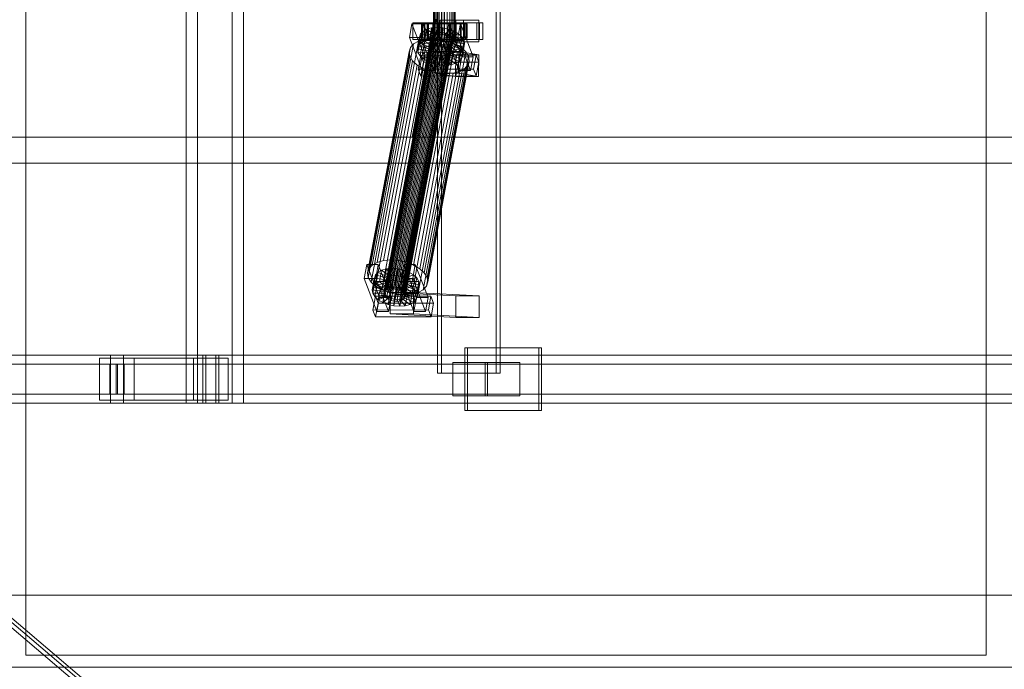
# Model space of a CAD drawing. Header units: millimetres. Extents: x -4738 to 65662, y -68080 to 6847.
# Tile 432 of 656: x 2519 to 3339, y -18672 to -18130. Entities that reach past the tile are written whole.
import ezdxf

# ---------------------------------------------------------------- set-up
doc = ezdxf.new("R2010")
doc.units = ezdxf.units.MM
doc.layers.add('superior_C01', color=7, linetype='Continuous', lineweight=0)
doc.layers.add('superior_tolva', color=7, linetype='Continuous', lineweight=0)

msp = doc.modelspace()

# ---------------------------------------------------------------- linework, layer by layer
at = {"layer": 'superior_C01'}
for p, q in [((2657.766, -17550), (2657.766, -18450)), ((2667.203, -18450), (2667.203, -17550)), ((2696.285, -18450), (2696.285, -17550)), ((2705.722, -17550), (2705.722, -18450)), ((2867.306, -17575), (2867.306, -18425)), ((2870.541, -18425), (2870.541, -17575)), ((2916.225, -18425), (2916.225, -17575)), ((2919.46, -17575), (2919.46, -18425)), ((2864.001, -18148), (2864.001, -17852)), ((2864.281, -18148), (2864.281, -17852)), ((2864.333, -18148), (2864.333, -17852)), ((2865.156, -18148), (2865.156, -17852)), ((2865.257, -18148), (2865.257, -17852)), ((2866.565, -18148), (2866.565, -17852)), ((2866.708, -18148), (2866.708, -17852)), ((2868.413, -18148), (2868.413, -17852)), ((2868.588, -18148), (2868.588, -17852)), ((2870.573, -18148), (2870.573, -17852)), ((2870.768, -18148), (2870.768, -17852)), ((2872.899, -18148), (2872.899, -17852)), ((2873.101, -18148), (2873.101, -17852)), ((2875.232, -18148), (2875.232, -17852)), ((2875.427, -18148), (2875.427, -17852)), ((2877.412, -18148), (2877.412, -17852)), ((2877.587, -18148), (2877.587, -17852)), ((2879.292, -18148), (2879.292, -17852)), ((2879.435, -18148), (2879.435, -17852)), ((2880.743, -18148), (2880.743, -17852)), ((2880.844, -18148), (2880.844, -17852)), ((2881.667, -17852), (2881.667, -18148)), ((2881.719, -18148), (2881.719, -17852)), ((2881.999, -18148), (2881.999, -17852)), ((2845.949, -18133.859), (2843.797, -18145.327)), ((2855.579, -18133.847), (2845.949, -18133.859)), ((2856.582, -18161.391), (2845.949, -18133.859)), ((2864.544, -18130), (2846.1, -18228.298)), ((2856.206, -18133), (2846.577, -18133)), ((2846.577, -18133), (2846.577, -18147)), ((2859.518, -18133), (2846.577, -18133)), ((2847.707, -18228.298), (2866.152, -18130)), ((2853.427, -18145.315), (2855.579, -18133.847)), ((2854.594, -18134), (2854.001, -18134)), ((2854.001, -18134), (2864.001, -18134)), ((2854.001, -18146), (2854.001, -18134)), ((2854.001, -18134), (2854.704, -18134)), ((2856.44, -18134), (2854.594, -18134)), ((2854.594, -18134), (2864.281, -18134)), ((2854.594, -18146), (2854.594, -18134)), ((2854.704, -18134), (2864.333, -18134)), ((2854.704, -18146), (2854.704, -18134)), ((2854.704, -18134), (2856.653, -18134)), ((2855.579, -18133.847), (2866.211, -18161.379)), ((2902.312, -18133), (2856.09, -18133)), ((2856.09, -18133), (2856.09, -18147)), ((2858.786, -18133), (2856.09, -18133)), ((2856.206, -18147), (2856.206, -18133)), ((2856.206, -18133), (2869.148, -18133)), ((2859.415, -18134), (2856.44, -18134)), ((2856.44, -18134), (2865.156, -18134)), ((2856.44, -18146), (2856.44, -18134)), ((2856.653, -18134), (2865.257, -18134)), ((2856.653, -18146), (2856.653, -18134)), ((2856.653, -18134), (2859.716, -18134)), ((2858.786, -18147), (2858.786, -18133)), ((2858.786, -18133), (2905.009, -18133)), ((2863.316, -18134), (2859.415, -18134)), ((2859.415, -18134), (2866.565, -18134)), ((2859.415, -18146), (2859.415, -18134)), ((2859.518, -18147), (2859.518, -18133)), ((2859.518, -18133), (2869.148, -18133)), ((2859.716, -18134), (2866.708, -18134)), ((2859.716, -18146), (2859.716, -18134)), ((2859.716, -18134), (2863.685, -18134)), ((2867.877, -18134), (2863.316, -18134)), ((2863.316, -18134), (2868.413, -18134)), ((2863.316, -18146), (2863.316, -18134)), ((2863.685, -18134), (2868.588, -18134)), ((2863.685, -18146), (2863.685, -18134)), ((2863.685, -18134), (2868.288, -18134)), ((2864.001, -18134), (2864.281, -18134)), ((2864.001, -18134), (2864.001, -18146)), ((2864.333, -18134), (2864.001, -18134)), ((2864.281, -18134), (2865.156, -18134)), ((2864.281, -18134), (2864.281, -18146)), ((2864.333, -18134), (2864.333, -18146)), ((2865.257, -18134), (2864.333, -18134)), ((2865.156, -18134), (2866.565, -18134)), ((2865.156, -18134), (2865.156, -18146)), ((2865.257, -18134), (2865.257, -18146)), ((2866.708, -18134), (2865.257, -18134)), ((2866.565, -18134), (2868.413, -18134)), ((2866.565, -18134), (2866.565, -18146)), ((2866.708, -18134), (2866.708, -18146)), ((2868.588, -18134), (2866.708, -18134)), ((2872.787, -18134), (2867.877, -18134)), ((2867.877, -18134), (2870.573, -18134)), ((2867.877, -18146), (2867.877, -18134)), ((2868.288, -18134), (2870.768, -18134)), ((2868.288, -18146), (2868.288, -18134)), ((2868.288, -18134), (2873.213, -18134)), ((2868.413, -18134), (2870.573, -18134)), ((2868.413, -18134), (2868.413, -18146)), ((2868.588, -18134), (2868.588, -18146)), ((2870.768, -18134), (2868.588, -18134)), ((2869.148, -18133), (2869.148, -18147)), ((2888.831, -18131), (2869.571, -18131)), ((2869.571, -18131), (2869.571, -18149)), ((2882.405, -18131), (2869.571, -18131)), ((2870.573, -18134), (2872.899, -18134)), ((2870.573, -18134), (2870.573, -18146)), ((2870.768, -18134), (2870.768, -18146)), ((2873.101, -18134), (2870.768, -18134)), ((2877.712, -18134), (2872.787, -18134)), ((2872.787, -18134), (2872.899, -18134)), ((2872.787, -18146), (2872.787, -18134)), ((2872.899, -18134), (2875.232, -18134)), ((2872.899, -18134), (2872.899, -18146)), ((2873.213, -18134), (2873.101, -18134)), ((2873.101, -18134), (2873.101, -18146)), ((2875.427, -18134), (2873.101, -18134)), ((2873.213, -18146), (2873.213, -18134)), ((2873.213, -18134), (2878.123, -18134)), ((2876.764, -18133.821), (2874.612, -18145.289)), ((2877.712, -18134), (2875.232, -18134)), ((2875.232, -18134), (2877.412, -18134)), ((2875.232, -18134), (2875.232, -18146)), ((2878.123, -18134), (2875.427, -18134)), ((2875.427, -18134), (2875.427, -18146)), ((2877.587, -18134), (2875.427, -18134)), ((2886.394, -18133.809), (2876.764, -18133.821)), ((2887.397, -18161.353), (2876.764, -18133.821)), ((2887.021, -18133), (2877.391, -18133)), ((2877.391, -18133), (2877.391, -18147)), ((2890.333, -18133), (2877.391, -18133)), ((2882.315, -18134), (2877.412, -18134)), ((2877.412, -18134), (2879.292, -18134)), ((2877.412, -18134), (2877.412, -18146)), ((2882.684, -18134), (2877.587, -18134)), ((2877.587, -18134), (2877.587, -18146)), ((2879.435, -18134), (2877.587, -18134)), ((2882.315, -18134), (2877.712, -18134)), ((2877.712, -18146), (2877.712, -18134)), ((2878.123, -18146), (2878.123, -18134)), ((2878.123, -18134), (2882.684, -18134)), ((2886.284, -18134), (2879.292, -18134)), ((2879.292, -18134), (2880.743, -18134)), ((2879.292, -18134), (2879.292, -18146)), ((2886.585, -18134), (2879.435, -18134)), ((2879.435, -18134), (2879.435, -18146)), ((2880.844, -18134), (2879.435, -18134)), ((2889.347, -18134), (2880.743, -18134)), ((2880.743, -18134), (2881.667, -18134)), ((2880.743, -18134), (2880.743, -18146)), ((2889.56, -18134), (2880.844, -18134)), ((2880.844, -18134), (2880.844, -18146)), ((2881.719, -18134), (2880.844, -18134)), ((2881.667, -18134), (2891.296, -18134)), ((2881.667, -18146), (2881.667, -18134)), ((2881.667, -18134), (2881.999, -18134)), ((2891.406, -18134), (2881.719, -18134)), ((2881.719, -18134), (2881.719, -18146)), ((2881.999, -18134), (2881.719, -18134)), ((2891.999, -18134), (2881.999, -18134)), ((2881.999, -18134), (2881.999, -18146)), ((2886.284, -18134), (2882.315, -18134)), ((2882.315, -18146), (2882.315, -18134)), ((2882.405, -18149), (2882.405, -18131)), ((2882.405, -18131), (2901.665, -18131)), ((2882.684, -18146), (2882.684, -18134)), ((2882.684, -18134), (2886.585, -18134)), ((2884.242, -18145.277), (2886.394, -18133.809)), ((2889.347, -18134), (2886.284, -18134)), ((2886.284, -18146), (2886.284, -18134)), ((2886.394, -18133.809), (2897.026, -18161.341)), ((2886.585, -18146), (2886.585, -18134)), ((2886.585, -18134), (2889.56, -18134)), ((2887.021, -18147), (2887.021, -18133)), ((2887.021, -18133), (2899.963, -18133)), ((2888.831, -18149), (2888.831, -18131)), ((2888.831, -18131), (2901.665, -18131)), ((2891.296, -18134), (2889.347, -18134)), ((2889.347, -18146), (2889.347, -18134)), ((2889.56, -18146), (2889.56, -18134)), ((2889.56, -18134), (2891.406, -18134)), ((2890.333, -18147), (2890.333, -18133)), ((2890.333, -18133), (2899.963, -18133)), ((2891.296, -18134), (2891.296, -18146)), ((2891.999, -18134), (2891.296, -18134)), ((2891.406, -18146), (2891.406, -18134)), ((2891.406, -18134), (2891.999, -18134)), ((2891.999, -18146), (2891.999, -18134)), ((2899.963, -18133), (2899.963, -18147)), ((2901.665, -18131), (2901.665, -18149)), ((2902.312, -18147), (2902.312, -18133)), ((2902.312, -18133), (2905.009, -18133)), ((2905.009, -18133), (2905.009, -18147)), ((2822.801, -18357.434), (2862.917, -18143.635)), ((2823.766, -18356.363), (2863.882, -18142.565)), ((2825.244, -18355.541), (2865.36, -18141.742)), ((2827.135, -18355.022), (2867.251, -18141.224)), ((2829.31, -18354.844), (2869.426, -18141.045)), ((2831.621, -18355.017), (2871.737, -18141.218)), ((2833.91, -18355.53), (2874.027, -18141.731)), ((2836.022, -18356.348), (2876.138, -18142.549)), ((2837.812, -18357.415), (2877.929, -18143.617)), ((2851.319, -18152.246), (2853.163, -18142.416)), ((2853.163, -18142.416), (2852.35, -18145.047)), ((2855.199, -18140.156), (2853.163, -18142.416)), ((2853.163, -18142.416), (2862.61, -18145.274)), ((2853.354, -18149.985), (2855.199, -18140.156)), ((2858.319, -18138.419), (2855.199, -18140.156)), ((2855.199, -18140.156), (2863.574, -18144.203)), ((2856.475, -18148.249), (2858.319, -18138.419)), ((2862.312, -18137.325), (2858.319, -18138.419)), ((2858.319, -18138.419), (2865.053, -18143.38)), ((2860.467, -18147.155), (2862.312, -18137.325)), ((2866.904, -18136.948), (2862.312, -18137.325)), ((2862.312, -18137.325), (2866.944, -18142.862)), ((2862.917, -18143.635), (2862.533, -18144.881)), ((2863.882, -18142.565), (2862.917, -18143.635)), ((2865.053, -18143.38), (2863.208, -18153.21)), ((2863.574, -18144.203), (2865.053, -18143.38)), ((2865.36, -18141.742), (2863.882, -18142.565)), ((2865.053, -18143.38), (2866.944, -18142.862)), ((2865.059, -18146.777), (2866.904, -18136.948)), ((2866.944, -18142.862), (2865.099, -18152.692)), ((2867.251, -18141.224), (2865.36, -18141.742)), ((2871.783, -18137.313), (2866.904, -18136.948)), ((2866.904, -18136.948), (2869.119, -18142.683)), ((2866.944, -18142.862), (2869.119, -18142.683)), ((2869.426, -18141.045), (2867.251, -18141.224)), ((2869.119, -18142.683), (2867.274, -18152.513)), ((2869.119, -18142.683), (2871.43, -18142.856)), ((2871.737, -18141.218), (2869.426, -18141.045)), ((2871.43, -18142.856), (2869.585, -18152.686)), ((2869.938, -18147.143), (2871.783, -18137.313)), ((2871.783, -18137.313), (2871.43, -18142.856)), ((2871.43, -18142.856), (2873.719, -18143.369)), ((2874.027, -18141.731), (2871.737, -18141.218)), ((2876.616, -18138.396), (2871.783, -18137.313)), ((2873.719, -18143.369), (2871.875, -18153.199)), ((2876.616, -18138.396), (2873.719, -18143.369)), ((2873.719, -18143.369), (2875.831, -18144.188)), ((2876.138, -18142.549), (2874.027, -18141.731)), ((2874.771, -18148.226), (2876.616, -18138.396)), ((2881.074, -18140.123), (2875.831, -18144.188)), ((2877.929, -18143.617), (2876.138, -18142.549)), ((2881.074, -18140.123), (2876.616, -18138.396)), ((2884.853, -18142.377), (2877.621, -18145.255)), ((2879.275, -18144.861), (2877.929, -18143.617)), ((2879.229, -18149.953), (2881.074, -18140.123)), ((2884.853, -18142.377), (2881.074, -18140.123)), ((2883.009, -18152.207), (2884.853, -18142.377)), ((2887.696, -18145.003), (2884.853, -18142.377)), ((2812.796, -18334.981), (2847.379, -18150.672)), ((2816.968, -18332.659), (2851.551, -18148.35)), ((2822.305, -18331.197), (2856.888, -18146.887)), ((2822.416, -18358.68), (2862.533, -18144.881)), ((2822.637, -18360.017), (2862.753, -18146.218)), ((2823.448, -18361.352), (2863.564, -18147.554)), ((2824.795, -18362.596), (2864.911, -18148.798)), ((2826.585, -18363.664), (2866.701, -18149.865)), ((2828.444, -18330.692), (2863.027, -18146.383)), ((2828.697, -18364.482), (2868.813, -18150.683)), ((2830.986, -18364.995), (2871.103, -18151.196)), ((2833.297, -18365.168), (2873.414, -18151.369)), ((2834.966, -18331.181), (2869.549, -18146.872)), ((2835.472, -18364.989), (2875.589, -18151.191)), ((2837.363, -18364.471), (2877.48, -18150.672)), ((2838.842, -18363.648), (2878.958, -18149.85)), ((2839.159, -18358.659), (2879.275, -18144.861)), ((2839.806, -18362.578), (2879.922, -18148.779)), ((2880.087, -18146.196), (2839.97, -18359.995)), ((2840.191, -18361.332), (2880.307, -18147.533)), ((2841.427, -18332.629), (2876.01, -18148.32)), ((2843.797, -18145.327), (2853.427, -18145.315)), ((2843.797, -18145.327), (2854.43, -18172.859)), ((2847.379, -18150.672), (2844.658, -18153.694)), ((2846.577, -18147), (2856.206, -18147)), ((2846.577, -18147), (2859.518, -18147)), ((2851.551, -18148.35), (2847.379, -18150.672)), ((2847.387, -18334.938), (2881.97, -18150.629)), ((2850.506, -18154.877), (2852.35, -18145.047)), ((2850.972, -18157.698), (2852.816, -18147.868)), ((2851.319, -18152.246), (2853.354, -18149.985)), ((2856.888, -18146.887), (2851.551, -18148.35)), ((2852.35, -18145.047), (2862.225, -18146.52)), ((2852.35, -18145.047), (2852.816, -18147.868)), ((2852.684, -18160.518), (2854.529, -18150.688)), ((2852.816, -18147.868), (2862.446, -18147.856)), ((2852.816, -18147.868), (2854.529, -18150.688)), ((2853.354, -18149.985), (2856.475, -18148.249)), ((2861.73, -18154.033), (2853.354, -18149.985)), ((2864.06, -18172.847), (2853.427, -18145.315)), ((2864.001, -18146), (2854.001, -18146)), ((2854.001, -18146), (2854.594, -18146)), ((2854.704, -18146), (2854.001, -18146)), ((2854.529, -18150.688), (2863.257, -18149.192)), ((2854.529, -18150.688), (2857.372, -18153.314)), ((2864.281, -18146), (2854.594, -18146)), ((2854.594, -18146), (2856.44, -18146)), ((2864.333, -18146), (2854.704, -18146)), ((2856.653, -18146), (2854.704, -18146)), ((2856.09, -18147), (2902.312, -18147)), ((2856.09, -18147), (2858.786, -18147)), ((2869.148, -18147), (2856.206, -18147)), ((2865.156, -18146), (2856.44, -18146)), ((2856.44, -18146), (2859.415, -18146)), ((2856.475, -18148.249), (2860.467, -18147.155)), ((2863.208, -18153.21), (2856.475, -18148.249)), ((2865.257, -18146), (2856.653, -18146)), ((2859.716, -18146), (2856.653, -18146)), ((2863.027, -18146.383), (2856.888, -18146.887)), ((2857.372, -18153.314), (2864.604, -18150.436)), ((2905.009, -18147), (2858.786, -18147)), ((2866.565, -18146), (2859.415, -18146)), ((2859.415, -18146), (2863.316, -18146)), ((2869.148, -18147), (2859.518, -18147)), ((2866.708, -18146), (2859.716, -18146)), ((2863.685, -18146), (2859.716, -18146)), ((2862.225, -18146.52), (2860.381, -18156.35)), ((2860.467, -18147.155), (2865.059, -18146.777)), ((2865.099, -18152.692), (2860.467, -18147.155)), ((2862.446, -18147.856), (2860.601, -18157.686)), ((2862.61, -18145.274), (2860.766, -18155.103)), ((2861.151, -18155.567), (2866.394, -18151.503)), ((2863.257, -18149.192), (2861.413, -18159.022)), ((2863.574, -18144.203), (2861.73, -18154.033)), ((2862.225, -18146.52), (2862.61, -18145.274)), ((2862.446, -18147.856), (2862.225, -18146.52)), ((2863.257, -18149.192), (2862.446, -18147.856)), ((2862.533, -18144.881), (2862.753, -18146.218)), ((2862.61, -18145.274), (2863.574, -18144.203)), ((2862.753, -18146.218), (2863.564, -18147.554)), ((2864.604, -18150.436), (2862.759, -18160.266)), ((2869.549, -18146.872), (2863.027, -18146.383)), ((2864.604, -18150.436), (2863.257, -18149.192)), ((2868.413, -18146), (2863.316, -18146)), ((2863.316, -18146), (2867.877, -18146)), ((2863.564, -18147.554), (2864.911, -18148.798)), ((2868.588, -18146), (2863.685, -18146)), ((2868.288, -18146), (2863.685, -18146)), ((2864.281, -18146), (2864.001, -18146)), ((2864.001, -18146), (2864.333, -18146)), ((2864.333, -18148), (2864.001, -18148)), ((2864.001, -18148), (2864.281, -18148)), ((2865.156, -18146), (2864.281, -18146)), ((2864.281, -18148), (2865.156, -18148)), ((2864.333, -18146), (2865.257, -18146)), ((2865.257, -18148), (2864.333, -18148)), ((2866.394, -18151.503), (2864.549, -18161.333)), ((2866.394, -18151.503), (2864.604, -18150.436)), ((2864.911, -18148.798), (2866.701, -18149.865)), ((2867.274, -18152.513), (2865.059, -18146.777)), ((2865.059, -18146.777), (2869.938, -18147.143)), ((2866.565, -18146), (2865.156, -18146)), ((2865.156, -18148), (2866.565, -18148)), ((2865.257, -18146), (2866.708, -18146)), ((2866.708, -18148), (2865.257, -18148)), ((2868.506, -18152.321), (2866.394, -18151.503)), ((2868.413, -18146), (2866.565, -18146)), ((2866.565, -18148), (2868.413, -18148)), ((2866.701, -18149.865), (2868.813, -18150.683)), ((2866.708, -18146), (2868.588, -18146)), ((2868.588, -18148), (2866.708, -18148)), ((2870.573, -18146), (2867.877, -18146)), ((2867.877, -18146), (2872.787, -18146)), ((2870.768, -18146), (2868.288, -18146)), ((2873.213, -18146), (2868.288, -18146)), ((2870.573, -18146), (2868.413, -18146)), ((2868.413, -18148), (2870.573, -18148)), ((2868.588, -18146), (2870.768, -18146)), ((2870.768, -18148), (2868.588, -18148)), ((2868.813, -18150.683), (2871.103, -18151.196)), ((2876.01, -18148.32), (2869.549, -18146.872)), ((2869.571, -18149), (2888.831, -18149)), ((2882.405, -18149), (2869.571, -18149)), ((2869.585, -18152.686), (2869.938, -18147.143)), ((2869.938, -18147.143), (2874.771, -18148.226)), ((2872.899, -18146), (2870.573, -18146)), ((2870.573, -18148), (2872.899, -18148)), ((2870.768, -18146), (2873.101, -18146)), ((2873.101, -18148), (2870.768, -18148)), ((2871.103, -18151.196), (2873.414, -18151.369)), ((2871.875, -18153.199), (2874.771, -18148.226)), ((2872.899, -18146), (2872.787, -18146)), ((2872.787, -18146), (2877.712, -18146)), ((2875.232, -18146), (2872.899, -18146)), ((2872.899, -18148), (2875.232, -18148)), ((2873.101, -18146), (2873.213, -18146)), ((2873.101, -18146), (2875.427, -18146)), ((2875.427, -18148), (2873.101, -18148)), ((2878.123, -18146), (2873.213, -18146)), ((2873.414, -18151.369), (2875.589, -18151.191)), ((2875.831, -18144.188), (2873.987, -18154.017)), ((2873.987, -18154.017), (2879.229, -18149.953)), ((2874.612, -18145.289), (2884.242, -18145.277)), ((2874.612, -18145.289), (2885.245, -18172.821)), ((2874.771, -18148.226), (2879.229, -18149.953)), ((2877.412, -18146), (2875.232, -18146)), ((2875.232, -18146), (2877.712, -18146)), ((2875.232, -18148), (2877.412, -18148)), ((2875.427, -18146), (2878.123, -18146)), ((2875.427, -18146), (2877.587, -18146)), ((2877.587, -18148), (2875.427, -18148)), ((2875.589, -18151.191), (2877.48, -18150.672)), ((2877.621, -18145.255), (2875.777, -18155.085)), ((2875.831, -18144.188), (2877.621, -18145.255)), ((2881.97, -18150.629), (2876.01, -18148.32)), ((2878.65, -18151.488), (2876.806, -18161.318)), ((2878.968, -18146.499), (2877.123, -18156.329)), ((2878.65, -18151.488), (2877.172, -18152.311)), ((2877.391, -18147), (2887.021, -18147)), ((2877.391, -18147), (2890.333, -18147)), ((2879.292, -18146), (2877.412, -18146)), ((2877.412, -18146), (2882.315, -18146)), ((2877.412, -18148), (2879.292, -18148)), ((2877.48, -18150.672), (2878.958, -18149.85)), ((2877.587, -18146), (2882.684, -18146)), ((2877.587, -18146), (2879.435, -18146)), ((2879.435, -18148), (2877.587, -18148)), ((2877.621, -18145.255), (2878.968, -18146.499)), ((2877.712, -18146), (2882.315, -18146)), ((2879.615, -18150.417), (2877.77, -18160.247)), ((2877.935, -18157.665), (2879.779, -18147.835)), ((2882.684, -18146), (2878.123, -18146)), ((2880, -18149.171), (2878.155, -18159.001)), ((2879.615, -18150.417), (2878.65, -18151.488)), ((2887.026, -18155.535), (2878.65, -18151.488)), ((2878.958, -18149.85), (2879.922, -18148.779)), ((2887.696, -18145.003), (2878.968, -18146.499)), ((2878.968, -18146.499), (2879.779, -18147.835)), ((2879.229, -18149.953), (2883.009, -18152.207)), ((2880.087, -18146.196), (2879.275, -18144.861)), ((2880.743, -18146), (2879.292, -18146)), ((2879.292, -18146), (2886.284, -18146)), ((2879.292, -18148), (2880.743, -18148)), ((2879.435, -18146), (2886.585, -18146)), ((2879.435, -18146), (2880.844, -18146)), ((2880.844, -18148), (2879.435, -18148)), ((2880, -18149.171), (2879.615, -18150.417)), ((2889.062, -18153.275), (2879.615, -18150.417)), ((2879.779, -18147.835), (2889.409, -18147.823)), ((2879.779, -18147.835), (2880, -18149.171)), ((2879.922, -18148.779), (2880.307, -18147.533)), ((2889.875, -18150.644), (2880, -18149.171)), ((2880.307, -18147.533), (2880.087, -18146.196)), ((2881.667, -18146), (2880.743, -18146)), ((2880.743, -18146), (2889.347, -18146)), ((2880.743, -18148), (2881.667, -18148)), ((2880.844, -18146), (2889.56, -18146)), ((2880.844, -18146), (2881.719, -18146)), ((2881.719, -18148), (2880.844, -18148)), ((2891.296, -18146), (2881.667, -18146)), ((2881.999, -18146), (2881.667, -18146)), ((2881.667, -18148), (2881.999, -18148)), ((2881.719, -18146), (2891.406, -18146)), ((2881.719, -18146), (2881.999, -18146)), ((2881.999, -18148), (2881.719, -18148)), ((2887.022, -18153.641), (2881.97, -18150.629)), ((2881.999, -18146), (2891.999, -18146)), ((2882.315, -18146), (2886.284, -18146)), ((2901.665, -18149), (2882.405, -18149)), ((2886.585, -18146), (2882.684, -18146)), ((2894.875, -18172.809), (2884.242, -18145.277)), ((2885.852, -18154.833), (2887.696, -18145.003)), ((2886.284, -18146), (2889.347, -18146)), ((2889.56, -18146), (2886.585, -18146)), ((2899.963, -18147), (2887.021, -18147)), ((2889.409, -18147.823), (2887.564, -18157.653)), ((2889.409, -18147.823), (2887.696, -18145.003)), ((2888.03, -18160.474), (2889.875, -18150.644)), ((2901.665, -18149), (2888.831, -18149)), ((2889.062, -18153.275), (2889.875, -18150.644)), ((2889.347, -18146), (2891.296, -18146)), ((2889.875, -18150.644), (2889.409, -18147.823)), ((2891.406, -18146), (2889.56, -18146)), ((2899.963, -18147), (2890.333, -18147)), ((2891.296, -18146), (2891.999, -18146)), ((2891.999, -18146), (2891.406, -18146)), ((2905.009, -18147), (2902.312, -18147)), ((2808.988, -18341.52), (2843.571, -18157.211)), ((2810.074, -18338.003), (2844.658, -18153.694)), ((2844.658, -18153.694), (2843.571, -18157.211)), ((2843.571, -18157.211), (2844.194, -18160.982)), ((2850.506, -18154.877), (2851.319, -18152.246)), ((2860.381, -18156.35), (2850.506, -18154.877)), ((2850.972, -18157.698), (2850.506, -18154.877)), ((2860.601, -18157.686), (2850.972, -18157.698)), ((2852.684, -18160.518), (2850.972, -18157.698)), ((2860.766, -18155.103), (2851.319, -18152.246)), ((2852.439, -18337.95), (2887.022, -18153.641)), ((2861.413, -18159.022), (2852.684, -18160.518)), ((2855.527, -18163.144), (2857.372, -18153.314)), ((2856.24, -18341.461), (2890.823, -18157.152)), ((2857.372, -18153.314), (2861.151, -18155.567)), ((2859.307, -18165.397), (2861.151, -18155.567)), ((2860.766, -18155.103), (2860.381, -18156.35)), ((2860.381, -18156.35), (2860.601, -18157.686)), ((2860.601, -18157.686), (2861.413, -18159.022)), ((2861.73, -18154.033), (2860.766, -18155.103)), ((2861.151, -18155.567), (2865.609, -18157.295)), ((2861.413, -18159.022), (2862.759, -18160.266)), ((2863.208, -18153.21), (2861.73, -18154.033)), ((2865.099, -18152.692), (2863.208, -18153.21)), ((2863.765, -18167.125), (2865.609, -18157.295)), ((2867.274, -18152.513), (2865.099, -18152.692)), ((2865.768, -18156.962), (2865.544, -18174.943)), ((2865.609, -18157.295), (2868.506, -18152.321)), ((2865.609, -18157.295), (2870.442, -18158.378)), ((2885.027, -18156.962), (2865.768, -18156.962)), ((2882.511, -18159.83), (2865.768, -18156.962)), ((2868.506, -18152.321), (2866.661, -18162.151)), ((2869.585, -18152.686), (2867.274, -18152.513)), ((2870.795, -18152.835), (2868.506, -18152.321)), ((2868.598, -18168.208), (2870.442, -18158.378)), ((2870.795, -18152.835), (2868.951, -18162.664)), ((2871.875, -18153.199), (2869.585, -18152.686)), ((2870.442, -18158.378), (2870.795, -18152.835)), ((2870.442, -18158.378), (2875.321, -18158.743)), ((2873.106, -18153.008), (2870.795, -18152.835)), ((2873.106, -18153.008), (2871.262, -18162.837)), ((2873.987, -18154.017), (2871.875, -18153.199)), ((2875.281, -18152.829), (2873.106, -18153.008)), ((2875.321, -18158.743), (2873.106, -18153.008)), ((2875.281, -18152.829), (2873.437, -18162.659)), ((2873.477, -18168.573), (2875.321, -18158.743)), ((2875.777, -18155.085), (2873.987, -18154.017)), ((2877.172, -18152.311), (2875.281, -18152.829)), ((2879.913, -18158.366), (2875.281, -18152.829)), ((2875.321, -18158.743), (2879.913, -18158.366)), ((2877.172, -18152.311), (2875.328, -18162.14)), ((2875.777, -18155.085), (2883.009, -18152.207)), ((2877.123, -18156.329), (2875.777, -18155.085)), ((2877.123, -18156.329), (2885.852, -18154.833)), ((2877.935, -18157.665), (2877.123, -18156.329)), ((2883.906, -18157.272), (2877.172, -18152.311)), ((2877.77, -18160.247), (2878.155, -18159.001)), ((2887.564, -18157.653), (2877.935, -18157.665)), ((2878.155, -18159.001), (2877.935, -18157.665)), ((2878.069, -18168.196), (2879.913, -18158.366)), ((2878.155, -18159.001), (2888.03, -18160.474)), ((2879.913, -18158.366), (2883.906, -18157.272)), ((2882.061, -18167.102), (2883.906, -18157.272)), ((2882.287, -18177.811), (2882.511, -18159.83)), ((2882.511, -18159.83), (2901.77, -18159.83)), ((2883.009, -18152.207), (2885.852, -18154.833)), ((2883.906, -18157.272), (2887.026, -18155.535)), ((2884.803, -18174.943), (2885.027, -18156.962)), ((2885.027, -18156.962), (2901.77, -18159.83)), ((2885.182, -18165.365), (2887.026, -18155.535)), ((2885.852, -18154.833), (2887.564, -18157.653)), ((2890.823, -18157.152), (2887.022, -18153.641)), ((2887.026, -18155.535), (2889.062, -18153.275)), ((2887.218, -18163.105), (2889.062, -18153.275)), ((2887.564, -18157.653), (2888.03, -18160.474)), ((2893.113, -18160.922), (2890.823, -18157.152)), ((2901.77, -18159.83), (2901.546, -18177.811)), ((2809.611, -18345.291), (2844.194, -18160.982)), ((2811.9, -18349.061), (2846.484, -18164.752)), ((2815.701, -18352.572), (2850.284, -18168.263)), ((2844.194, -18160.982), (2846.484, -18164.752)), ((2846.484, -18164.752), (2850.284, -18168.263)), ((2850.284, -18168.263), (2855.336, -18171.275)), ((2853.25, -18160.247), (2851.098, -18171.715)), ((2855.527, -18163.144), (2852.684, -18160.518)), ((2899.472, -18160.19), (2853.25, -18160.247)), ((2855.465, -18165.983), (2853.25, -18160.247)), ((2853.313, -18177.451), (2855.465, -18165.983)), ((2854.43, -18172.859), (2856.582, -18161.391)), ((2855.465, -18165.983), (2901.687, -18165.926)), ((2862.759, -18160.266), (2855.527, -18163.144)), ((2859.307, -18165.397), (2855.527, -18163.144)), ((2856.582, -18161.391), (2866.211, -18161.379)), ((2858.066, -18352.519), (2892.649, -18168.21)), ((2893.113, -18160.922), (2858.53, -18345.231)), ((2859.152, -18349.002), (2893.735, -18164.693)), ((2864.549, -18161.333), (2859.307, -18165.397)), ((2863.765, -18167.125), (2859.307, -18165.397)), ((2862.759, -18160.266), (2864.549, -18161.333)), ((2866.661, -18162.151), (2863.765, -18167.125)), ((2868.598, -18168.208), (2863.765, -18167.125)), ((2866.211, -18161.379), (2864.06, -18172.847)), ((2864.549, -18161.333), (2866.661, -18162.151)), ((2866.661, -18162.151), (2868.951, -18162.664)), ((2868.951, -18162.664), (2868.598, -18168.208)), ((2873.477, -18168.573), (2868.598, -18168.208)), ((2868.951, -18162.664), (2871.262, -18162.837)), ((2871.262, -18162.837), (2873.437, -18162.659)), ((2871.262, -18162.837), (2873.477, -18168.573)), ((2873.437, -18162.659), (2875.328, -18162.14)), ((2873.437, -18162.659), (2878.069, -18168.196)), ((2878.069, -18168.196), (2873.477, -18168.573)), ((2875.328, -18162.14), (2876.806, -18161.318)), ((2875.328, -18162.14), (2882.061, -18167.102)), ((2876.806, -18161.318), (2877.77, -18160.247)), ((2876.806, -18161.318), (2885.182, -18165.365)), ((2877.77, -18160.247), (2887.218, -18163.105)), ((2882.061, -18167.102), (2878.069, -18168.196)), ((2885.182, -18165.365), (2882.061, -18167.102)), ((2887.218, -18163.105), (2885.182, -18165.365)), ((2885.245, -18172.821), (2887.397, -18161.353)), ((2888.03, -18160.474), (2887.218, -18163.105)), ((2887.397, -18161.353), (2897.026, -18161.341)), ((2889.927, -18171.232), (2892.649, -18168.21)), ((2892.649, -18168.21), (2893.735, -18164.693)), ((2893.735, -18164.693), (2893.113, -18160.922)), ((2897.026, -18161.341), (2894.875, -18172.809)), ((2897.32, -18171.658), (2899.472, -18160.19)), ((2899.472, -18160.19), (2901.687, -18165.926)), ((2901.687, -18165.926), (2899.536, -18177.394)), ((2820.753, -18355.584), (2855.336, -18171.275)), ((2826.713, -18357.893), (2861.296, -18173.584)), ((2833.174, -18359.341), (2867.757, -18175.032)), ((2839.697, -18359.83), (2874.28, -18175.521)), ((2845.836, -18359.326), (2880.419, -18175.016)), ((2851.098, -18171.715), (2897.32, -18171.658)), ((2851.098, -18171.715), (2853.313, -18177.451)), ((2851.173, -18357.863), (2885.756, -18173.554)), ((2864.06, -18172.847), (2854.43, -18172.859)), ((2855.336, -18171.275), (2861.296, -18173.584)), ((2855.344, -18355.541), (2889.927, -18171.232)), ((2861.296, -18173.584), (2867.757, -18175.032)), ((2865.544, -18174.943), (2884.803, -18174.943)), ((2882.287, -18177.811), (2865.544, -18174.943)), ((2867.757, -18175.032), (2874.28, -18175.521)), ((2874.28, -18175.521), (2880.419, -18175.016)), ((2880.419, -18175.016), (2885.756, -18173.554)), ((2901.546, -18177.811), (2884.803, -18174.943)), ((2894.875, -18172.809), (2885.245, -18172.821)), ((2885.756, -18173.554), (2889.927, -18171.232)), ((2899.536, -18177.394), (2897.32, -18171.658)), ((2899.536, -18177.394), (2853.313, -18177.451)), ((2901.546, -18177.811), (2882.287, -18177.811)), ((2846.1, -18228.298), (1901.94, -18228.298)), ((1903.548, -18228.298), (2847.707, -18228.298)), ((2846.1, -18228.298), (2847.707, -18228.298)), ((3790.259, -18228.298), (2846.1, -18228.298)), ((2847.707, -18228.298), (3791.867, -18228.298)), ((10242.208, -18250), (1103.221, -18250)), ((1104.577, -18250), (10243.564, -18250)), ((2816.968, -18332.659), (2822.305, -18331.197)), ((2822.305, -18331.197), (2828.444, -18330.692)), ((2828.444, -18330.692), (2834.966, -18331.181)), ((2834.966, -18331.181), (2841.427, -18332.629)), ((2808.292, -18334.551), (2806.14, -18346.02)), ((2817.922, -18334.539), (2808.292, -18334.551)), ((2818.925, -18362.083), (2808.292, -18334.551)), ((2808.988, -18341.52), (2810.074, -18338.003)), ((2810.074, -18338.003), (2812.796, -18334.981)), ((2812.796, -18334.981), (2816.968, -18332.659)), ((2815.77, -18346.008), (2817.922, -18334.539)), ((2820.662, -18339.111), (2817.542, -18340.848)), ((2817.922, -18334.539), (2828.554, -18362.071)), ((2818.818, -18348.941), (2820.662, -18339.111)), ((2824.655, -18338.017), (2820.662, -18339.111)), ((2820.662, -18339.111), (2827.395, -18344.073)), ((2822.81, -18347.847), (2824.655, -18338.017)), ((2829.247, -18337.64), (2824.655, -18338.017)), ((2824.655, -18338.017), (2829.287, -18343.554)), ((2827.402, -18347.47), (2829.247, -18337.64)), ((2834.125, -18338.005), (2829.247, -18337.64)), ((2829.247, -18337.64), (2831.462, -18343.376)), ((2832.281, -18347.835), (2834.125, -18338.005)), ((2834.125, -18338.005), (2833.773, -18343.549)), ((2838.959, -18339.088), (2834.125, -18338.005)), ((2838.959, -18339.088), (2836.062, -18344.062)), ((2839.107, -18334.513), (2836.955, -18345.981)), ((2837.114, -18348.918), (2838.959, -18339.088)), ((2843.417, -18340.816), (2838.959, -18339.088)), ((2848.737, -18334.501), (2839.107, -18334.513)), ((2849.74, -18362.045), (2839.107, -18334.513)), ((2841.427, -18332.629), (2847.387, -18334.938)), ((2846.585, -18345.969), (2848.737, -18334.501)), ((2847.387, -18334.938), (2852.439, -18337.95)), ((2848.737, -18334.501), (2859.369, -18362.033)), ((2852.439, -18337.95), (2856.24, -18341.461)), ((2806.14, -18346.02), (2815.77, -18346.008)), ((2806.14, -18346.02), (2816.773, -18373.551)), ((2809.611, -18345.291), (2808.988, -18341.52)), ((2811.9, -18349.061), (2809.611, -18345.291)), ((2812.849, -18355.569), (2814.693, -18345.739)), ((2813.315, -18358.39), (2815.159, -18348.56)), ((2813.661, -18352.938), (2815.506, -18343.108)), ((2815.506, -18343.108), (2814.693, -18345.739)), ((2814.693, -18345.739), (2824.568, -18347.212)), ((2814.693, -18345.739), (2815.159, -18348.56)), ((2815.159, -18348.56), (2824.789, -18348.548)), ((2815.159, -18348.56), (2816.872, -18351.38)), ((2817.542, -18340.848), (2815.506, -18343.108)), ((2815.506, -18343.108), (2824.953, -18345.966)), ((2815.697, -18350.678), (2817.542, -18340.848)), ((2826.402, -18373.539), (2815.77, -18346.008)), ((2817.542, -18340.848), (2825.917, -18344.895)), ((2818.818, -18348.941), (2822.81, -18347.847)), ((2824.568, -18347.212), (2822.724, -18357.042)), ((2822.81, -18347.847), (2827.402, -18347.47)), ((2827.442, -18353.384), (2822.81, -18347.847)), ((2824.789, -18348.548), (2822.944, -18358.378)), ((2824.953, -18345.966), (2823.109, -18355.796)), ((2825.917, -18344.895), (2824.073, -18354.725)), ((2824.568, -18347.212), (2824.953, -18345.966)), ((2824.789, -18348.548), (2824.568, -18347.212)), ((2825.6, -18349.884), (2824.789, -18348.548)), ((2824.953, -18345.966), (2825.917, -18344.895)), ((2827.395, -18344.073), (2825.551, -18353.902)), ((2825.917, -18344.895), (2827.395, -18344.073)), ((2827.395, -18344.073), (2829.287, -18343.554)), ((2829.617, -18353.205), (2827.402, -18347.47)), ((2827.402, -18347.47), (2832.281, -18347.835)), ((2829.287, -18343.554), (2827.442, -18353.384)), ((2829.287, -18343.554), (2831.462, -18343.376)), ((2831.462, -18343.376), (2829.617, -18353.205)), ((2831.462, -18343.376), (2833.773, -18343.549)), ((2833.773, -18343.549), (2831.928, -18353.378)), ((2831.928, -18353.378), (2832.281, -18347.835)), ((2832.281, -18347.835), (2837.114, -18348.918)), ((2833.773, -18343.549), (2836.062, -18344.062)), ((2836.062, -18344.062), (2834.218, -18353.892)), ((2836.062, -18344.062), (2838.174, -18344.88)), ((2838.174, -18344.88), (2836.33, -18354.71)), ((2836.955, -18345.981), (2846.585, -18345.969)), ((2836.955, -18345.981), (2847.588, -18373.513)), ((2839.964, -18345.947), (2838.12, -18355.777)), ((2843.417, -18340.816), (2838.174, -18344.88)), ((2838.174, -18344.88), (2839.964, -18345.947)), ((2841.311, -18347.191), (2839.466, -18357.021)), ((2847.196, -18343.069), (2839.964, -18345.947)), ((2839.964, -18345.947), (2841.311, -18347.191)), ((2840.278, -18358.357), (2842.122, -18348.527)), ((2850.039, -18345.695), (2841.311, -18347.191)), ((2841.311, -18347.191), (2842.122, -18348.527)), ((2841.572, -18350.645), (2843.417, -18340.816)), ((2842.122, -18348.527), (2851.752, -18348.515)), ((2842.122, -18348.527), (2842.343, -18349.863)), ((2847.196, -18343.069), (2843.417, -18340.816)), ((2845.352, -18352.899), (2847.196, -18343.069)), ((2857.217, -18373.501), (2846.585, -18345.969)), ((2850.039, -18345.695), (2847.196, -18343.069)), ((2848.195, -18355.525), (2850.039, -18345.695)), ((2851.752, -18348.515), (2849.907, -18358.345)), ((2851.752, -18348.515), (2850.039, -18345.695)), ((2852.218, -18351.336), (2851.752, -18348.515)), ((2856.24, -18341.461), (2858.53, -18345.231)), ((2858.53, -18345.231), (2859.152, -18349.002)), ((2815.701, -18352.572), (2811.9, -18349.061)), ((2812.849, -18355.569), (2813.661, -18352.938)), ((2822.724, -18357.042), (2812.849, -18355.569)), ((2813.315, -18358.39), (2812.849, -18355.569)), ((2813.661, -18352.938), (2815.697, -18350.678)), ((2823.109, -18355.796), (2813.661, -18352.938)), ((2815.027, -18361.21), (2816.872, -18351.38)), ((2815.697, -18350.678), (2818.818, -18348.941)), ((2824.073, -18354.725), (2815.697, -18350.678)), ((2820.753, -18355.584), (2815.701, -18352.572)), ((2816.872, -18351.38), (2825.6, -18349.884)), ((2816.872, -18351.38), (2819.715, -18354.006)), ((2817.87, -18363.836), (2819.715, -18354.006)), ((2825.551, -18353.902), (2818.818, -18348.941)), ((2819.715, -18354.006), (2826.947, -18351.128)), ((2819.715, -18354.006), (2823.494, -18356.26)), ((2826.713, -18357.893), (2820.753, -18355.584)), ((2821.65, -18366.09), (2823.494, -18356.26)), ((2823.109, -18355.796), (2822.724, -18357.042)), ((2822.801, -18357.434), (2823.766, -18356.363)), ((2824.073, -18354.725), (2823.109, -18355.796)), ((2823.494, -18356.26), (2828.737, -18352.196)), ((2823.494, -18356.26), (2827.952, -18357.987)), ((2825.6, -18349.884), (2823.756, -18359.714)), ((2823.766, -18356.363), (2825.244, -18355.541)), ((2825.551, -18353.902), (2824.073, -18354.725)), ((2826.947, -18351.128), (2825.102, -18360.958)), ((2825.244, -18355.541), (2827.135, -18355.022)), ((2827.442, -18353.384), (2825.551, -18353.902)), ((2826.947, -18351.128), (2825.6, -18349.884)), ((2828.737, -18352.196), (2826.892, -18362.025)), ((2828.737, -18352.196), (2826.947, -18351.128)), ((2827.135, -18355.022), (2829.31, -18354.844)), ((2829.617, -18353.205), (2827.442, -18353.384)), ((2827.952, -18357.987), (2830.849, -18353.014)), ((2830.849, -18353.014), (2828.737, -18352.196)), ((2830.849, -18353.014), (2829.004, -18362.843)), ((2829.31, -18354.844), (2831.621, -18355.017)), ((2831.928, -18353.378), (2829.617, -18353.205)), ((2833.138, -18353.527), (2830.849, -18353.014)), ((2833.138, -18353.527), (2831.294, -18363.357)), ((2831.621, -18355.017), (2833.91, -18355.53)), ((2834.218, -18353.892), (2831.928, -18353.378)), ((2832.785, -18359.07), (2833.138, -18353.527)), ((2835.449, -18353.7), (2833.138, -18353.527)), ((2835.449, -18353.7), (2833.605, -18363.53)), ((2833.91, -18355.53), (2836.022, -18356.348)), ((2834.218, -18353.892), (2837.114, -18348.918)), ((2836.33, -18354.71), (2834.218, -18353.892)), ((2837.624, -18353.521), (2835.449, -18353.7)), ((2837.664, -18359.436), (2835.449, -18353.7)), ((2837.624, -18353.521), (2835.78, -18363.351)), ((2836.022, -18356.348), (2837.812, -18357.415)), ((2836.33, -18354.71), (2841.572, -18350.645)), ((2838.12, -18355.777), (2836.33, -18354.71)), ((2837.114, -18348.918), (2841.572, -18350.645)), ((2839.515, -18353.003), (2837.624, -18353.521)), ((2842.256, -18359.058), (2837.624, -18353.521)), ((2839.515, -18353.003), (2837.671, -18362.833)), ((2838.12, -18355.777), (2845.352, -18352.899)), ((2839.466, -18357.021), (2838.12, -18355.777)), ((2840.993, -18352.18), (2839.149, -18362.01)), ((2839.466, -18357.021), (2848.195, -18355.525)), ((2840.993, -18352.18), (2839.515, -18353.003)), ((2846.248, -18357.964), (2839.515, -18353.003)), ((2841.958, -18351.109), (2840.113, -18360.939)), ((2842.343, -18349.863), (2840.498, -18359.693)), ((2841.958, -18351.109), (2840.993, -18352.18)), ((2849.369, -18356.228), (2840.993, -18352.18)), ((2841.572, -18350.645), (2845.352, -18352.899)), ((2842.343, -18349.863), (2841.958, -18351.109)), ((2851.405, -18353.967), (2841.958, -18351.109)), ((2852.218, -18351.336), (2842.343, -18349.863)), ((2845.352, -18352.899), (2848.195, -18355.525)), ((2846.248, -18357.964), (2849.369, -18356.228)), ((2847.525, -18366.057), (2849.369, -18356.228)), ((2848.195, -18355.525), (2849.907, -18358.345)), ((2849.369, -18356.228), (2851.405, -18353.967)), ((2849.56, -18363.797), (2851.405, -18353.967)), ((2850.373, -18361.166), (2852.218, -18351.336)), ((2855.344, -18355.541), (2851.173, -18357.863)), ((2851.405, -18353.967), (2852.218, -18351.336)), ((2858.066, -18352.519), (2855.344, -18355.541)), ((2859.152, -18349.002), (2858.066, -18352.519)), ((2822.944, -18358.378), (2813.315, -18358.39)), ((2815.027, -18361.21), (2813.315, -18358.39)), ((2815.593, -18360.939), (2813.441, -18372.408)), ((2823.756, -18359.714), (2815.027, -18361.21)), ((2817.87, -18363.836), (2815.027, -18361.21)), ((2861.815, -18360.882), (2815.593, -18360.939)), ((2817.808, -18366.675), (2815.593, -18360.939)), ((2816.773, -18373.551), (2818.925, -18362.083)), ((2825.102, -18360.958), (2817.87, -18363.836)), ((2821.65, -18366.09), (2817.87, -18363.836)), ((2818.925, -18362.083), (2828.554, -18362.071)), ((2826.892, -18362.025), (2821.65, -18366.09)), ((2822.416, -18358.68), (2822.801, -18357.434)), ((2822.637, -18360.017), (2822.416, -18358.68)), ((2823.448, -18361.352), (2822.637, -18360.017)), ((2822.724, -18357.042), (2822.944, -18358.378)), ((2822.944, -18358.378), (2823.756, -18359.714)), ((2824.795, -18362.596), (2823.448, -18361.352)), ((2823.756, -18359.714), (2825.102, -18360.958)), ((2826.585, -18363.664), (2824.795, -18362.596)), ((2825.102, -18360.958), (2826.892, -18362.025)), ((2826.108, -18367.817), (2827.952, -18357.987)), ((2829.004, -18362.843), (2826.108, -18367.817)), ((2828.554, -18362.071), (2826.402, -18373.539)), ((2828.697, -18364.482), (2826.585, -18363.664)), ((2833.174, -18359.341), (2826.713, -18357.893)), ((2826.892, -18362.025), (2829.004, -18362.843)), ((2827.952, -18357.987), (2832.785, -18359.07)), ((2828.033, -18357.646), (2827.964, -18375.644)), ((2847.292, -18357.646), (2828.033, -18357.646)), ((2882.664, -18360.514), (2828.033, -18357.646)), ((2830.986, -18364.995), (2828.697, -18364.482)), ((2829.004, -18362.843), (2831.294, -18363.357)), ((2830.941, -18368.9), (2832.785, -18359.07)), ((2831.294, -18363.357), (2830.941, -18368.9)), ((2833.297, -18365.168), (2830.986, -18364.995)), ((2831.294, -18363.357), (2833.605, -18363.53)), ((2832.785, -18359.07), (2837.664, -18359.436)), ((2839.697, -18359.83), (2833.174, -18359.341)), ((2835.472, -18364.989), (2833.297, -18365.168)), ((2833.605, -18363.53), (2835.78, -18363.351)), ((2833.605, -18363.53), (2835.82, -18369.265)), ((2837.363, -18364.471), (2835.472, -18364.989)), ((2835.78, -18363.351), (2837.671, -18362.833)), ((2835.78, -18363.351), (2840.412, -18368.888)), ((2835.82, -18369.265), (2837.664, -18359.436)), ((2838.842, -18363.648), (2837.363, -18364.471)), ((2837.664, -18359.436), (2842.256, -18359.058)), ((2837.671, -18362.833), (2839.149, -18362.01)), ((2837.671, -18362.833), (2844.404, -18367.794)), ((2837.812, -18357.415), (2839.159, -18358.659)), ((2839.806, -18362.578), (2838.842, -18363.648)), ((2839.149, -18362.01), (2840.113, -18360.939)), ((2839.149, -18362.01), (2847.525, -18366.057)), ((2839.159, -18358.659), (2839.97, -18359.995)), ((2840.278, -18358.357), (2839.466, -18357.021)), ((2845.836, -18359.326), (2839.697, -18359.83)), ((2840.191, -18361.332), (2839.806, -18362.578)), ((2839.97, -18359.995), (2840.191, -18361.332)), ((2840.113, -18360.939), (2840.498, -18359.693)), ((2840.113, -18360.939), (2849.56, -18363.797)), ((2849.907, -18358.345), (2840.278, -18358.357)), ((2840.498, -18359.693), (2840.278, -18358.357)), ((2840.412, -18368.888), (2842.256, -18359.058)), ((2840.498, -18359.693), (2850.373, -18361.166)), ((2842.256, -18359.058), (2846.248, -18357.964)), ((2844.404, -18367.794), (2846.248, -18357.964)), ((2851.173, -18357.863), (2845.836, -18359.326)), ((2847.223, -18375.644), (2847.292, -18357.646)), ((2847.292, -18357.646), (2901.923, -18360.514)), ((2849.56, -18363.797), (2847.525, -18366.057)), ((2847.588, -18373.513), (2849.74, -18362.045)), ((2850.373, -18361.166), (2849.56, -18363.797)), ((2849.74, -18362.045), (2859.369, -18362.033)), ((2849.907, -18358.345), (2850.373, -18361.166)), ((2859.369, -18362.033), (2857.217, -18373.501)), ((2859.663, -18372.35), (2861.815, -18360.882)), ((2861.815, -18360.882), (2864.03, -18366.618)), ((2882.595, -18378.512), (2882.664, -18360.514)), ((2882.664, -18360.514), (2901.923, -18360.514)), ((2901.923, -18360.514), (2901.855, -18378.512)), ((2813.441, -18372.408), (2859.663, -18372.35)), ((2813.441, -18372.408), (2815.656, -18378.143)), ((2815.656, -18378.143), (2817.808, -18366.675)), ((2817.808, -18366.675), (2864.03, -18366.618)), ((2826.108, -18367.817), (2821.65, -18366.09)), ((2830.941, -18368.9), (2826.108, -18367.817)), ((2835.82, -18369.265), (2830.941, -18368.9)), ((2840.412, -18368.888), (2835.82, -18369.265)), ((2844.404, -18367.794), (2840.412, -18368.888)), ((2847.525, -18366.057), (2844.404, -18367.794)), ((2861.878, -18378.086), (2859.663, -18372.35)), ((2864.03, -18366.618), (2861.878, -18378.086)), ((2861.878, -18378.086), (2815.656, -18378.143)), ((2826.402, -18373.539), (2816.773, -18373.551)), ((2827.964, -18375.644), (2847.223, -18375.644)), ((2882.595, -18378.512), (2827.964, -18375.644)), ((2901.855, -18378.512), (2847.223, -18375.644)), ((2857.217, -18373.501), (2847.588, -18373.513)), ((2901.855, -18378.512), (2882.595, -18378.512)), ((2951.669, -18404), (2890.039, -18404)), ((2890.039, -18404), (2890.039, -18456)), ((2892.196, -18404), (2890.039, -18404)), ((2892.196, -18456), (2892.196, -18404)), ((2892.196, -18404), (2953.826, -18404)), ((2951.669, -18456), (2951.669, -18404)), ((2951.669, -18404), (2953.826, -18404)), ((2953.826, -18404), (2953.826, -18456)), ((2594.793, -18410), (1439.231, -18410)), ((1450.016, -18410), (2605.578, -18410)), ((2674.184, -18410), (1484.651, -18410)), ((1493.03, -18410), (2682.563, -18410)), ((2614.63, -18412.5), (2585.741, -18412.5)), ((2585.741, -18412.5), (2585.741, -18447.5)), ((2663.929, -18412.5), (2585.741, -18412.5)), ((2594.793, -18410), (2594.793, -18450)), ((2605.578, -18410), (2594.793, -18410)), ((3750.355, -18410), (2594.793, -18410)), ((2605.578, -18450), (2605.578, -18410)), ((2605.578, -18410), (3761.139, -18410)), ((2614.63, -18447.5), (2614.63, -18412.5)), ((2614.63, -18412.5), (2692.818, -18412.5)), ((2663.929, -18447.5), (2663.929, -18412.5)), ((2663.929, -18412.5), (2692.818, -18412.5)), ((2671.634, -18410), (2685.114, -18410)), ((2671.634, -18450), (2671.634, -18410)), ((3827.195, -18410), (2671.634, -18410)), ((2674.184, -18410), (2674.184, -18450)), ((2682.563, -18410), (2674.184, -18410)), ((2682.563, -18450), (2682.563, -18410)), ((2685.114, -18410), (2685.114, -18450)), ((2685.114, -18410), (3840.676, -18410)), ((2692.818, -18412.5), (2692.818, -18447.5)), ((2594.223, -18417.5), (1482.878, -18417.5)), ((1494.804, -18417.5), (2606.148, -18417.5)), ((2594.223, -18417.5), (2594.223, -18442.5)), ((2606.148, -18417.5), (2594.223, -18417.5)), ((2599.647, -18417.5), (2600.723, -18417.5)), ((2599.647, -18442.5), (2599.647, -18417.5)), ((3833.398, -18417.5), (2599.647, -18417.5)), ((2600.723, -18417.5), (2600.723, -18442.5)), ((2600.723, -18417.5), (3834.474, -18417.5)), ((2606.148, -18442.5), (2606.148, -18417.5)), ((2908.906, -18416), (2880.017, -18416)), ((2880.017, -18416), (2880.017, -18444)), ((2906.949, -18416), (2880.017, -18416)), ((2906.949, -18444), (2906.949, -18416)), ((2906.949, -18416), (2935.838, -18416)), ((2908.906, -18444), (2908.906, -18416)), ((2908.906, -18416), (2935.838, -18416)), ((2935.838, -18416), (2935.838, -18444)), ((2867.306, -18425), (2916.225, -18425)), ((2867.306, -18425), (2870.541, -18425)), ((2919.46, -18425), (2870.541, -18425)), ((2919.46, -18425), (2916.225, -18425)), ((1482.878, -18442.5), (2594.223, -18442.5)), ((1494.804, -18442.5), (2606.148, -18442.5)), ((2594.223, -18442.5), (2606.148, -18442.5)), ((2600.723, -18442.5), (2599.647, -18442.5)), ((2599.647, -18442.5), (3833.398, -18442.5)), ((2600.723, -18442.5), (3834.474, -18442.5)), ((2880.017, -18444), (2908.906, -18444)), ((2880.017, -18444), (2906.949, -18444)), ((2935.838, -18444), (2906.949, -18444)), ((2935.838, -18444), (2908.906, -18444)), ((1439.231, -18450), (2594.793, -18450)), ((1450.016, -18450), (2605.578, -18450)), ((1484.651, -18450), (2674.184, -18450)), ((1493.03, -18450), (2682.563, -18450)), ((2585.741, -18447.5), (2614.63, -18447.5)), ((2663.929, -18447.5), (2585.741, -18447.5)), ((2594.793, -18450), (2605.578, -18450)), ((2594.793, -18450), (3750.355, -18450)), ((2605.578, -18450), (3761.139, -18450)), ((2692.818, -18447.5), (2614.63, -18447.5)), ((2657.766, -18450), (2696.285, -18450)), ((2657.766, -18450), (2667.203, -18450)), ((2692.818, -18447.5), (2663.929, -18447.5)), ((2705.722, -18450), (2667.203, -18450)), ((2685.114, -18450), (2671.634, -18450)), ((2671.634, -18450), (3827.195, -18450)), ((2674.184, -18450), (2682.563, -18450)), ((2685.114, -18450), (3840.676, -18450)), ((2705.722, -18450), (2696.285, -18450)), ((2890.039, -18456), (2951.669, -18456)), ((2890.039, -18456), (2892.196, -18456)), ((2953.826, -18456), (2892.196, -18456)), ((2953.826, -18456), (2951.669, -18456))]:
    msp.add_line(p, q, dxfattribs=at)
at = {"layer": 'superior_tolva'}
for p, q in [((2524.2, -18660), (2524.2, -17340)), ((3324.2, -17340), (3324.2, -18660)), ((2474.2, -18600), (3799.2, -19725)), ((3803.335, -19725), (2478.335, -18600)), ((1634.2, -18610), (3614.2, -18610)), ((2474.2, -18604.636), (3799.2, -19729.636)), ((3324.2, -18660), (2524.2, -18660)), ((1634.2, -18670), (3614.2, -18670))]:
    msp.add_line(p, q, dxfattribs=at)

doc.saveas('drawing.dxf')
